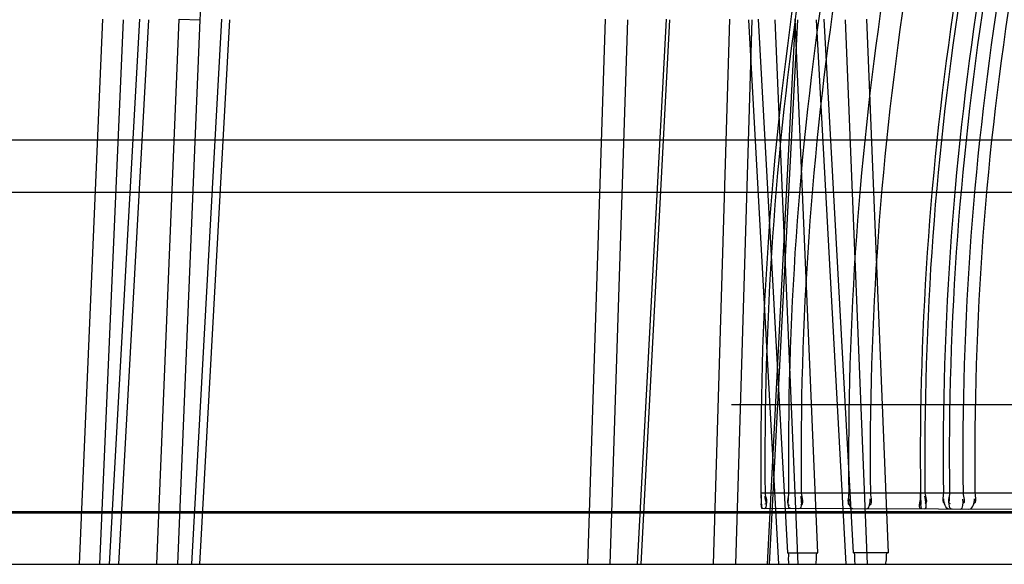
# Model space of a CAD drawing. Header units: millimetres. Extents: x 0 to 297, y 0 to 210.
# Tile 290 of 455: x 145.3189 to 145.4485, y 159.9965 to 160.0682. Entities that reach past the tile are written whole.
import ezdxf

# ---------------------------------------------------------------- set-up
doc = ezdxf.new("R2010")
doc.units = ezdxf.units.MM
doc.header["$LTSCALE"] = 16.335
doc.layers.add('INTFCLR_144815', color=7, linetype='CONTINUOUS')
doc.layers.add('INTFCLR_72935', color=7, linetype='CONTINUOUS')

msp = doc.modelspace()

# ---------------------------------------------------------------- linework, layer by layer
at = {"layer": 'INTFCLR_144815', "color": 9, "linetype": 'Continuous'}
for p, q in [((145.3297482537, 160.0683100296), (145.3266722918, 159.996478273)), ((145.332467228, 160.0682367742), (145.3293926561, 159.9964782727)), ((145.3307097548, 159.9964782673), (145.3346901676, 160.0683100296)), ((145.3319106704, 159.9964782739), (145.3358851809, 160.0682367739)), ((145.3369163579, 159.9964782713), (145.3398583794, 160.0683100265)), ((145.3396989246, 159.9964782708), (145.3426399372, 160.0682367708)), ((145.3398583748, 160.0683100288), (145.3426399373, 160.0682367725)), ((145.3454373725, 160.0683100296), (145.3414744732, 159.9964782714)), ((145.3464893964, 160.0682367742), (145.342532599, 159.9964782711)), ((145.3959598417, 160.0683100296), (145.3936429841, 159.9964782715)), ((145.3989052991, 160.0682367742), (145.3965879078, 159.9964782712)), ((145.4002552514, 159.9964782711), (145.4040532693, 160.0683100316)), ((145.4007080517, 159.9964782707), (145.4044992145, 160.0682367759)), ((145.4102337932, 159.9964782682), (145.4123798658, 160.0683100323)), ((145.4132022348, 159.9964782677), (145.4153492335, 160.0682367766)), ((145.4188532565, 159.9964782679), (145.414909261, 160.0682367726)), ((145.4161257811, 160.0683100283), (145.4199879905, 159.9980053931)), ((145.4210239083, 160.0683100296), (145.4172960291, 159.996478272)), ((145.4213172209, 160.0682367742), (145.4175963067, 159.9964782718)), ((145.4183155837, 160.0682367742), (145.4213618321, 159.9964782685)), ((145.4240008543, 159.9980053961), (145.4210142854, 160.0683100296)), ((145.4237570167, 160.0682367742), (145.4276865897, 159.996478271)), ((145.4286793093, 159.9980053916), (145.4248314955, 160.0683100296)), ((145.4305337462, 159.9964782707), (145.4276230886, 160.0682367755)), ((145.4303797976, 160.0683100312), (145.4332337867, 159.998005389)), ((145.2809206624, 160.0524171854), (146.0324295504, 160.0524171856)), ((146.0302221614, 160.0454782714), (145.2406128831, 160.0454782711)), ((146.3020057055, 160.0032339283), (145.2806660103, 160.0032339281)), ((145.2998797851, 160.0034171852), (146.284775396, 160.0034171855)), ((145.1980357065, 159.9964782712), (146.3013846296, 159.9964782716))]:
    msp.add_line(p, q, dxfattribs=at)
at = {"layer": 'INTFCLR_144815', "color": 6, "linetype": 'Continuous'}
for p, q in [((145.5572685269, 160.0174782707), (145.4126077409, 160.0174782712)), ((145.4199879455, 159.9980053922), (145.4240008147, 159.9980053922)), ((145.4332337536, 159.9980053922), (145.42867927, 159.9980053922))]:
    msp.add_line(p, q, dxfattribs=at)
at = {"layer": 'INTFCLR_144815', "color": 9, "linetype": 'Continuous'}
msp.add_open_spline([(145.3426399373, 160.0682367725), (145.342724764, 160.0703052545), (145.3431207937, 160.0733995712), (145.3440475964, 160.0768971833), (145.3447062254, 160.0788499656), (145.3458105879, 160.0816964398), (145.3474616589, 160.0848567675), (145.3495147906, 160.0877306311), (145.3507920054, 160.0892748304), (145.3527800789, 160.0914588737), (145.3550202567, 160.0933989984), (145.3574557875, 160.0950288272), (145.3591194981, 160.0960255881), (145.3621230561, 160.0975312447), (145.3653360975, 160.0985695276), (145.3681519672, 160.0990902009), (145.3700509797, 160.0993398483), (145.3714873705, 160.0994149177), (145.3724438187, 160.0994149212)], degree=3, knots=[0, 0, 0, 0, 0.1304693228, 0.1952967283, 0.2278210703, 0.2602955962, 0.3877013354, 0.4510002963, 0.4826286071, 0.5139362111, 0.6371213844, 0.6678607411, 0.6986043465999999, 0.7592875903, 0.8793365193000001, 0.9095668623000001, 0.9397227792, 1, 1, 1, 1], dxfattribs=at)
at = {"layer": 'INTFCLR_144815', "color": 6, "linetype": 'Continuous'}
for points, knots in [([(145.4202007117, 159.9964782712), (145.4201837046, 159.9967500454), (145.4200655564, 159.9971350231), (145.4202306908, 159.99800532), (145.4199879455, 159.9980053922)], [0, 0, 0, 0, 0.5286966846, 1, 1, 1, 1]), ([(145.4237232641, 159.9964782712), (145.4237491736, 159.9967378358), (145.4238789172, 159.9971320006), (145.4237431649, 159.9980053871), (145.4240008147, 159.9980053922)], [0, 0, 0, 0, 0.5030903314, 1, 1, 1, 1]), ([(145.4289258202, 159.9964782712), (145.4289066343, 159.9967377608), (145.4287902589, 159.9971313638), (145.4289360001, 159.9980053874), (145.42867927, 159.9980053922)], [0, 0, 0, 0, 0.5033542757, 1, 1, 1, 1]), ([(145.4329238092, 159.9964782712), (145.4329538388, 159.9967503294), (145.4330843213, 159.9971433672), (145.4329865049, 159.9980053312), (145.4332337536, 159.9980053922)], [0, 0, 0, 0, 0.5253972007, 1, 1, 1, 1])]:
    msp.add_open_spline(points, degree=3, knots=knots, dxfattribs=at)
at = {"layer": 'INTFCLR_72935', "color": 9, "linetype": 'Continuous'}
for p, q in [((145.514316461, 160.0058643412), (145.4164975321, 160.0058643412)), ((145.5126495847, 160.0035056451), (145.4166032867, 160.0038409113))]:
    msp.add_line(p, q, dxfattribs=at)
at = {"layer": 'INTFCLR_72935', "color": 7, "linetype": 'Continuous'}
for p, q in [((145.4164975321, 160.0058643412), (145.4165376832, 160.0044328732)), ((145.43755459, 160.0043809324), (145.4375108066, 160.0058643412)), ((145.4166032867, 160.0038409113), (145.4165376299, 160.0044338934)), ((145.4165376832, 160.0044328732), (145.4166032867, 160.0038409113)), ((145.4376261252, 160.0037675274), (145.43755459, 160.0043809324))]:
    msp.add_line(p, q, dxfattribs=at)
at = {"layer": 'INTFCLR_72935', "color": 6, "linetype": 'Continuous'}
for centre, radius, start, end in [((145.8396615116, 160.0104782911), 0.4231891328, 162.3394245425, 180.6246972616), ((145.839519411, 160.0104776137), 0.4224983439, 162.3094998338, 180.6256268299), ((145.8398126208, 160.0104776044), 0.4197056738, 162.1878579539, 180.629788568), ((145.8393727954, 160.0104775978), 0.4175989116, 162.0949601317, 180.6329650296), ((145.8399592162, 160.0104775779), 0.4119282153, 161.8399382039, 180.641676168), ((145.8392261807, 160.010477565), 0.4083440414, 161.6748998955, 180.6473068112), ((145.8396659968, 160.0104775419), 0.4021816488, 161.3838828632, 180.6572222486), ((145.839519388, 160.0104775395), 0.4014499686, 161.3487026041, 180.6584197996), ((145.8401058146, 160.010477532), 0.3996108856, 161.259675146, 180.6614490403), ((145.8398125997, 160.0104775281), 0.3985098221, 161.2059583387, 180.6632761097), ((145.839372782, 160.010477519), 0.3962903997, 161.0967205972, 180.6669896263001), ((145.8390795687, 160.0104775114), 0.3944272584, 161.0040135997, 180.6701393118)]:
    msp.add_arc(centre, radius, start, end, dxfattribs=at)
at = {"layer": 'INTFCLR_72935', "color": 7, "linetype": 'Continuous'}
for centre, radius, start, end in [((145.4583054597, 160.0063209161), 0.0418104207, 180.6256834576, 182.5895083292), ((145.432794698, 160.0056512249), 0.0162922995, 180.6269674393, 186.3795613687), ((145.4786868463, 160.0063375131), 0.0411787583, 180.6583764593, 182.7246764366)]:
    msp.add_arc(centre, radius, start, end, dxfattribs=at)
at = {"layer": 'INTFCLR_72935', "color": 6, "linetype": 'Continuous'}
for points in [[(145.4169509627, 160.0038396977), (145.4174974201, 160.0038377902), (145.4170542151, 160.0049297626), (145.4170482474, 160.0054761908)], [(145.4170462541, 160.0058643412), (145.417051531, 160.005381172), (145.4175098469, 160.0044131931), (145.4170266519, 160.0044148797)], [(145.4201323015, 160.0058643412), (145.4201381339, 160.0053338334), (145.4197270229, 160.0042795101), (145.4202575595, 160.0042776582)], [(145.4204435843, 160.0038275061), (145.4198854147, 160.0038294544), (145.4201482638, 160.0049165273), (145.4201421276, 160.0054746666)], [(145.4214970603, 160.0038238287), (145.4220572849, 160.0038218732), (145.4218037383, 160.0049172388), (145.4217975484, 160.0054774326)], [(145.4217993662, 160.0058643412), (145.4218051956, 160.0053367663), (145.422224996, 160.0042829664), (145.4216973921, 160.0042848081)], [(145.4280568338, 160.0058643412), (145.428062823, 160.0053296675), (145.4277247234, 160.0042749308), (145.4282594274, 160.0042730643)], [(145.4285892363, 160.0037990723), (145.4281271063, 160.0038006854), (145.4281076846, 160.0046351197), (145.4281025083, 160.0050972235)], [(145.4303814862, 160.0037928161), (145.430845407, 160.0037911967), (145.430882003, 160.004629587), (145.430876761, 160.005093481)], [(145.4309081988, 160.0058643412), (145.4309142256, 160.0053309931), (145.4312620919, 160.0042724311), (145.430728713, 160.004274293)], [(145.4376261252, 160.0037675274), (145.4371287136, 160.0037692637), (145.4375274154, 160.0047587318), (145.4375217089, 160.0052561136)], [(145.4379920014, 160.0037662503), (145.4385584, 160.0037642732), (145.4381046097, 160.0048957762), (145.4380980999, 160.0054621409)], [(145.4380959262, 160.0058643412), (145.4381011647, 160.0054085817), (145.4385364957, 160.004495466), (145.4380807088, 160.004497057)], [(145.4405215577, 160.0058643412), (145.4405267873, 160.0054114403), (145.4402587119, 160.00452049), (145.4407116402, 160.0045189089)], [(145.4413043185, 160.0037546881), (145.4407974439, 160.0037564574), (145.4405896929, 160.0045869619), (145.4405838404, 160.0050938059)], [(145.4413294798, 160.0058643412), (145.4413348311, 160.0054021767), (145.4409605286, 160.0044825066), (145.4414227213, 160.0044808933)], [(145.4416692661, 160.0037534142), (145.4410896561, 160.0037554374), (145.4413469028, 160.0048812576), (145.441340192, 160.0054608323)], [(145.4427790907, 160.0037495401), (145.4432312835, 160.0037479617), (145.4430973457, 160.0046173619), (145.4430920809, 160.0050695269)], [(145.443109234, 160.0058643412), (145.4431145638, 160.005406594), (145.4434982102, 160.0044911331), (145.4430404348, 160.004492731)], [(145.4438963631, 160.0037456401), (145.4444066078, 160.003743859), (145.4446372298, 160.0045782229), (145.444631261, 160.0050884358)], [(145.4446792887, 160.0058643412), (145.4446845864, 160.0054114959), (145.4449632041, 160.0045146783), (145.4445103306, 160.0045162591)]]:
    msp.add_open_spline(points, degree=3, dxfattribs=at)

doc.saveas('drawing.dxf')
